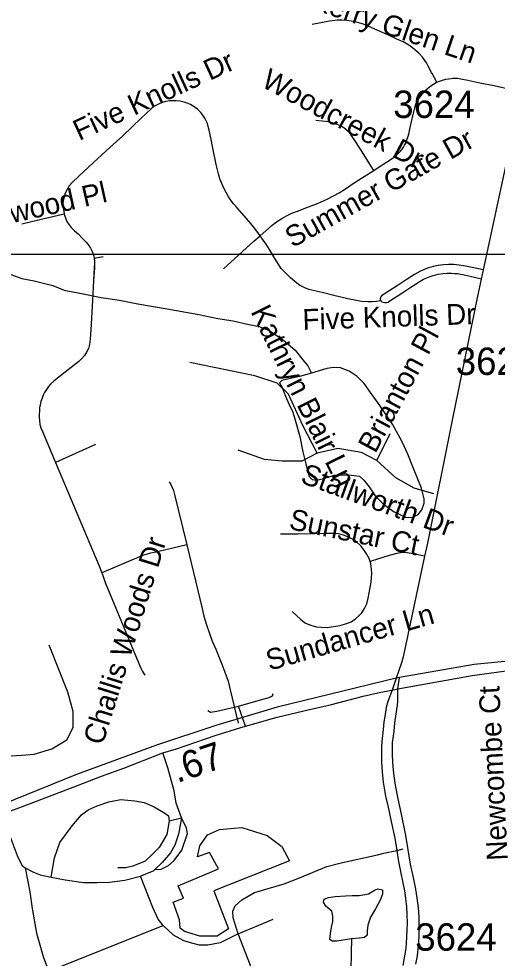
# Model space of a CAD drawing. Extents: x 1383679 to 1536984, y 460658 to 651027.
# Drawn here: x 1456286 to 1458472, y 490460 to 494749 of the extents above; entities that cross this region are included whole.
import ezdxf

# ---------------------------------------------------------------- set-up
doc = ezdxf.new("R2010")
doc.units = 0
for name, color, linetype in [('Exist Cultural Warehouse Building Footprint', 7, 'Continuous'), ('Exist Hydrographic Misc Water Feature', 7, 'Continuous'), ('Exist Road Non-System Type 51', 7, 'Continuous'), ('Exist Road Non-System Type 51 Label', 7, 'Continuous'), ('Exist Road Primary NC UnDivided 4 Lane Attributed', 7, 'Continuous'), ('Exist Road Secondary Mileage Hundredths English Label', 7, 'Continuous'), ('Exist Road Secondary Type 51 Attributed', 7, 'Continuous'), ('Exist Road Secondary Type 51 Divided Attributed', 7, 'Continuous'), ('Exist Road Secondary Type 51 Number Label', 7, 'Continuous'), ('Map Preparation Inset Cut Line', 7, 'Continuous')]:
    doc.layers.add(name, color=color, linetype=linetype)

msp = doc.modelspace()

# ---------------------------------------------------------------- linework, layer by layer
at = {"layer": 'Exist Cultural Warehouse Building Footprint'}
msp.add_lwpolyline([(1457522.6, 490904.7), (1457176.9, 490768.1), (1457244.1, 490594.2), (1457192.9, 490560), (1457112.9, 490560), (1457042.5, 490581.8), (1457023.3, 490597.3), (1457020.1, 490634.6), (1456991.3, 490715.3), (1457039.3, 490733.9), (1457013.7, 490789.8), (1457199.3, 490867.4), (1457157.7, 490941.9), (1457103.3, 490923.3), (1457112.9, 490973), (1457148.1, 491022.7), (1457202.5, 491047.5), (1457305, 491056.8), (1457420.2, 491019.6), (1457487.4, 490969.9), (1457522.6, 490904.7)], dxfattribs=at)
at = {"layer": 'Exist Hydrographic Misc Water Feature'}
for points in [[(1456250.5, 493580.7), (1456300.2, 493563.2), (1456356, 493552.3), (1456441.6, 493530.8), (1456493.3, 493510.1), (1456565, 493496.3), (1456662.7, 493476.3), (1456746.5, 493464.8), (1456830.3, 493447.5), (1456963.9, 493425.1), (1457109.4, 493398.4), (1457195.1, 493381.1), (1457265, 493369.9), (1457330.7, 493354.6), (1457384.6, 493343.6), (1457430.2, 493326.3), (1457469.8, 493300.1), (1457503.4, 493275.6), (1457548.7, 493236.1), (1457589.8, 493183.6), (1457607.4, 493163.5), (1457622.8, 493131.2)], [(1457622.8, 493131.2), (1457568.5, 493115.9), (1457514.3, 493103), (1457488.2, 493097.8), (1457478, 493087.4), (1457489.6, 493065.8), (1457502.8, 493029.4), (1457522.1, 492987.2), (1457537.5, 492952.4), (1457550.8, 492911.9), (1457569.6, 492841.8), (1457584.2, 492771.8), (1457597.3, 492717.3), (1457612.1, 492658.8), (1457625.9, 492644.6), (1457647.9, 492642.5), (1457684.1, 492651.6), (1457726.3, 492664.7), (1457766.3, 492666.3), (1457806.4, 492665.6), (1457842.4, 492660.7), (1457862, 492642.3), (1457887.4, 492612.2), (1457914.7, 492571.5), (1457952, 492533), (1458001.4, 492497.5), (1458053, 492472.7), (1458083, 492472.1), (1458111.3, 492486.3), (1458127.7, 492507.3), (1458138.2, 492537.4), (1458138.6, 492557.1), (1458125.5, 492605.8), (1458089.1, 492696), (1458064.3, 492760.5), (1458037.2, 492817.6), (1457992.8, 492898.1), (1457936.2, 492983), (1457893.3, 493042.1), (1457864.1, 493082.9), (1457832.7, 493115.5), (1457795.1, 493140.1), (1457755.2, 493154.8), (1457723.4, 493157.1), (1457693.2, 493152), (1457622.8, 493131.2)], [(1457805.8, 490548.4), (1457739.5, 490537.4), (1457717.5, 490537.9), (1457707.6, 490544.7), (1457710.1, 490572.5), (1457714.7, 490601.9), (1457721.2, 490628.1), (1457721.6, 490651.9), (1457716, 490674.2), (1457688.4, 490696.9), (1457678.8, 490715.1), (1457680.9, 490729), (1457701.1, 490736.8), (1457731.3, 490741.9), (1457779.3, 490745.1), (1457809.4, 490746.9), (1457841.4, 490746.3), (1457883.5, 490753.6), (1457913.9, 490772.7), (1457927.9, 490776.5), (1457947.9, 490772), (1457947.5, 490752.3), (1457937, 490724.6), (1457916.3, 490684.9), (1457893.6, 490646.8), (1457880.9, 490610.9), (1457878.4, 490585.5), (1457878.1, 490565), (1457865.9, 490553.8), (1457841.8, 490551.8), (1457805.8, 490548.4)], [(1457805.8, 490548.4), (1457804.6, 490484.4), (1457803, 490404.9), (1457803.1, 490294.9), (1457797.3, 490196.5), (1457790.2, 490132.7), (1457778.6, 490049.2), (1457769.1, 489964.9), (1457759.4, 489874.8), (1457750, 489797), (1457744.7, 489729), (1457727.4, 489653.9), (1457714.1, 489583.6), (1457700.5, 489497.7)]]:
    msp.add_lwpolyline(points, dxfattribs=at)
at = {"layer": 'Exist Road Non-System Type 51'}
for p, q in [((1456671.2, 493661.2), (1456630, 493654.9)), ((1456636.8, 492805.6), (1456453.4, 492723.6)), ((1457322, 491519.5), (1457290.6, 491611.1)), ((1456967.2, 491329.1), (1456944.2, 491397.6)), ((1456972.9, 491086.9), (1457028.8, 491101.4)), ((1457954.6, 490939.1), (1458013.1, 490952)), ((1458013.1, 490952), (1458043, 490958.5)), ((1457288.8, 490571.9), (1457448.8, 490638.7)), ((1456423.9, 490401), (1456946.1, 490609.5))]:
    msp.add_line(p, q, dxfattribs=at)
for points in [[(1458196.3, 494458.5), (1458175.1, 494498.2), (1458172, 494504), (1458156.9, 494531.7), (1458148.6, 494547), (1458130.2, 494573.5), (1458113.7, 494591.6), (1458096.2, 494607.6), (1458077.1, 494622.7), (1458061.1, 494632.8), (1458042.6, 494643.7), (1458013.8, 494656.3), (1457972.2, 494675), (1457922.8, 494696.8), (1457884.8, 494713.8), (1457860.4, 494723.7), (1457845, 494728.9), (1457824.7, 494734.5), (1457804.6, 494738), (1457784.3, 494740.4), (1457764.2, 494741.8), (1457741.7, 494741.8), (1457717.5, 494739.7), (1457705.7, 494737.9), (1457626.8, 494722.3)], [(1457908.4, 494056.6), (1457928, 494069.2), (1457966.7, 494094.1), (1457991.9, 494110.7), (1458012.4, 494126.7), (1458023.1, 494136.8), (1458030.8, 494144.8), (1458037.7, 494154.1), (1458043.7, 494162.7), (1458049, 494171.9), (1458053.8, 494181.1), (1458058, 494191.9), (1458062.5, 494204), (1458067.4, 494221.3), (1458074.7, 494252.9), (1458083.5, 494292.1), (1458090.7, 494323.7), (1458094.8, 494341.4), (1458100.4, 494360.2), (1458112.2, 494381.8), (1458130.3, 494405.6), (1458141.1, 494419.6), (1458153.4, 494430.7), (1458168, 494441.8), (1458180.8, 494450.5), (1458193.5, 494457.4), (1458196.3, 494458.5)], [(1458196.3, 494458.5), (1458208, 494463.3), (1458222.3, 494469), (1458236.6, 494472.5), (1458250, 494474.6), (1458261.1, 494476.1), (1458271.2, 494477.1), (1458281.7, 494477.5), (1458290.7, 494476.9), (1458305.3, 494474.9), (1458337.2, 494468.2), (1458391.8, 494456.7), (1458458.3, 494443.6), (1458583, 494415.1)], [(1457388.8, 493757.9), (1457374, 493779), (1457352.6, 493805.9), (1457337.3, 493824.1), (1457282.6, 493886.6), (1457266.8, 493904.4), (1457255.5, 493919.9), (1457244.3, 493936.1), (1457233.1, 493955.7), (1457222.3, 493975.9), (1457213.2, 493996.7), (1457204.8, 494017.7), (1457198.1, 494040.7), (1457188.1, 494083.7), (1457172.6, 494158.2), (1457162.9, 494205.3), (1457155.6, 494240.3), (1457152, 494256.8), (1457148.1, 494270.4), (1457142.8, 494282.7), (1457136.1, 494295.3), (1457127.7, 494308.4), (1457118, 494320.5), (1457102.3, 494335.4), (1457087.5, 494347.2), (1457070.9, 494357.2), (1457055.7, 494364.1), (1457041.9, 494368.6), (1457023.3, 494372.8), (1457004.5, 494374.8), (1456987.5, 494374.6), (1456974.1, 494373.8), (1456958.7, 494370.9), (1456943.3, 494366.2), (1456931, 494361.3), (1456918.7, 494356.1), (1456905.9, 494349.3), (1456891.4, 494337), (1456846, 494294.8), (1456804, 494254.9), (1456761.4, 494215), (1456704.3, 494162.3), (1456606, 494072.2), (1456559.1, 494028.9), (1456530.8, 494002.7), (1456516.8, 493985.5), (1456506.8, 493970), (1456498.3, 493952.6), (1456491.5, 493929.7), (1456488.9, 493917.8), (1456487.5, 493903.9), (1456489, 493886), (1456491.6, 493869.1), (1456494.2, 493858.1)], [(1457908.4, 494056.6), (1457843.9, 494157.5), (1457820.9, 494193.7), (1457802.8, 494220.8), (1457789.7, 494235.3), (1457770.9, 494250.1), (1457755.3, 494259.7), (1457740.8, 494266), (1457724.6, 494271.8), (1457713.6, 494275.2), (1457700.6, 494277.7), (1457643.3, 494284)], [(1457388.8, 493757.9), (1457440.4, 493803.3), (1457443.8, 493806.1), (1457463.1, 493821.2), (1457487.4, 493836.4), (1457512.1, 493850.2), (1457534.3, 493861.1), (1457559.4, 493871.1), (1457602.3, 493887.4), (1457653.2, 493907.2), (1457695.2, 493925.6), (1457724.5, 493940), (1457749.5, 493954.5), (1457778.3, 493972.7), (1457809.7, 493993.8), (1457840.4, 494013), (1457864.1, 494028.3), (1457908.4, 494056.6)], [(1456299.7, 493812.6), (1456381.7, 493831.7), (1456494.2, 493858.1)], [(1456494.2, 493858.1), (1456495.5, 493852.8), (1456500.4, 493835), (1456506.5, 493820.1), (1456515.6, 493808.2), (1456526.1, 493796.1), (1456540.6, 493780.8), (1456558.6, 493765.6), (1456577.9, 493746.2), (1456594.4, 493728.6), (1456605.8, 493713.3), (1456613.8, 493701), (1456621.4, 493686.2), (1456628.4, 493666.8), (1456629.8, 493656.8), (1456630, 493654.8), (1456631.4, 493643.4), (1456631.9, 493631.8), (1456631.2, 493611.2), (1456628.1, 493553.5), (1456622.6, 493462.5), (1456615, 493328.1), (1456612.4, 493286), (1456608.9, 493261.5), (1456604.1, 493243.4), (1456596.1, 493226.8), (1456585.9, 493211.8), (1456573.1, 493196.7), (1456560.4, 493184.7), (1456462.4, 493107.3), (1456446.1, 493094.6), (1456431.4, 493081.3), (1456421.6, 493069.3), (1456412.1, 493056.1), (1456403.9, 493042.9), (1456397.9, 493030.1), (1456392.6, 493016.9), (1456386.6, 493001.8), (1456383.1, 492985.7), (1456381.4, 492972.8), (1456380.1, 492959.2), (1456379.8, 492944.2), (1456379.8, 492929.5), (1456380.6, 492914.8), (1456382.9, 492897.1), (1456387.4, 492880.8), (1456393.8, 492864.7), (1456453.4, 492723.6)], [(1456494.2, 493858.1), (1456495.5, 493852.8), (1456500.4, 493835), (1456506.5, 493820.1), (1456515.6, 493808.2), (1456526.1, 493796.1), (1456540.6, 493780.8), (1456558.6, 493765.6), (1456577.8, 493746.2), (1456594.4, 493728.5), (1456605.7, 493713.3), (1456613.8, 493701), (1456621.3, 493686.2), (1456628.4, 493666.8), (1456629.8, 493656.8), (1456630, 493654.9)], [(1457222.1, 493607.8), (1457360.2, 493732.8), (1457388.8, 493757.9)], [(1457939.9, 493461.7), (1457920, 493457.3), (1457901, 493456.1), (1457880.5, 493456.3), (1457852.1, 493458.5), (1457829.2, 493462.9), (1457788.9, 493469.6), (1457726.1, 493485.8), (1457672.9, 493498.3), (1457631.7, 493507.8), (1457612, 493513.3), (1457593.6, 493519.7), (1457580.9, 493525.8), (1457568.7, 493532.7), (1457555.8, 493542.1), (1457527.6, 493566), (1457503.8, 493589.9), (1457485.6, 493608.8), (1457474.6, 493625.3), (1457456.4, 493654.7), (1457431.1, 493694.9), (1457416.2, 493719), (1457404.4, 493735.7), (1457388.8, 493757.9)], [(1456630, 493654.9), (1456631.4, 493643.4), (1456631.9, 493631.8), (1456631.3, 493611.1), (1456628.1, 493553.5), (1456622.6, 493462.5), (1456615, 493328.1)], [(1458408.1, 493602.9), (1458356.8, 493613), (1458327.7, 493619.2), (1458297.8, 493624.1), (1458274.3, 493626.3), (1458249.3, 493626.5), (1458227, 493625.5), (1458202.8, 493622.1), (1458179.8, 493617.1), (1458157.3, 493610.9), (1458137.9, 493603.8), (1458118.8, 493595.5), (1458094.7, 493581.9), (1458055.2, 493556.9), (1458019.1, 493533.2), (1457959.9, 493495.1), (1457943.9, 493483.6), (1457940.1, 493479.9), (1457937.2, 493472.6), (1457937.6, 493465), (1457939.9, 493461.7)], [(1457939.9, 493461.7), (1457941.4, 493459.6), (1457945.3, 493456.9), (1457951.1, 493454.6), (1457958.6, 493453.8), (1457966.6, 493454), (1457973.3, 493455.6), (1457981.8, 493461.1), (1458041.1, 493499.3), (1458077.3, 493522.9), (1458106.3, 493542.4), (1458120, 493551.1), (1458134.7, 493559.6), (1458150.6, 493566.6), (1458165.7, 493572.2), (1458178.8, 493576.6), (1458192, 493580.3), (1458202, 493582.6), (1458225, 493585.7), (1458243.6, 493586.9), (1458262.7, 493586.9), (1458276.7, 493586.5), (1458290.8, 493585.3), (1458320.2, 493579.4), (1458348.4, 493573.4), (1458399.4, 493561.8)], [(1457648.8, 492765.2), (1457583.4, 492892.5), (1457517.9, 493034.4), (1457467.1, 493085.3), (1457365.3, 493118.1), (1457067.2, 493179.9)], [(1457921.4, 492732.4), (1457983.2, 492856.1)], [(1457648.8, 492765.2), (1457579.7, 492728.8), (1457488.9, 492728.8), (1457408.9, 492736.1), (1457289, 492779.7)], [(1457921.4, 492732.4), (1457852.4, 492768.8), (1457743.3, 492787), (1457648.8, 492765.2)], [(1458183.1, 492579.6), (1458092.2, 492605.1), (1458008.6, 492652.4), (1457921.4, 492732.4)], [(1456453.4, 492723.6), (1456651.5, 492254.1), (1456665.1, 492219.5)], [(1456973, 492634.3), (1456980.8, 492621.8), (1456987, 492608.8), (1456992.8, 492595.3), (1456998.1, 492577.1), (1457053.4, 492346.9)], [(1457891.5, 492270.8), (1457886.9, 492284.9), (1457875, 492306), (1457863.1, 492324.6), (1457848.8, 492341.8), (1457830.2, 492359.3), (1457810.6, 492372.9), (1457789.5, 492383.7), (1457769.5, 492391), (1457748.5, 492396.7), (1457731.8, 492398.8), (1457686.3, 492398.8), (1457560.9, 492396.4), (1457482.3, 492396.2)], [(1457053.4, 492346.9), (1456925.6, 492317.3), (1456905.1, 492312.7), (1456887.9, 492308.5), (1456872.6, 492304.3), (1456856.2, 492299.2), (1456838.1, 492292.2), (1456665.1, 492219.5)], [(1457053.4, 492346.9), (1457123.2, 492055.7), (1457131.9, 492021.5), (1457143.9, 491982.5), (1457156.9, 491943), (1457169.9, 491907.9), (1457185.9, 491870.8), (1457198.4, 491840), (1457213.2, 491802), (1457227.8, 491766.3), (1457242.1, 491724), (1457252.2, 491684.5), (1457288.1, 491532.9)], [(1458139.2, 492294.8), (1458095.5, 492304.2), (1458060.8, 492311), (1458039.7, 492311.7), (1458013.8, 492308.2), (1457978.9, 492299.1), (1457929.9, 492283.6), (1457891.5, 492270.8)], [(1457535.4, 492043.3), (1457573.1, 492007.4), (1457584.6, 491998.2), (1457596.7, 491990.1), (1457620.3, 491979.8), (1457644.8, 491973.2), (1457668, 491970.5), (1457695.3, 491970.1), (1457722.8, 491973.7), (1457754.5, 491979.4), (1457784, 491988), (1457804.5, 491995.6), (1457824.9, 492009.2), (1457841.5, 492024.1), (1457853.4, 492036.9), (1457865.8, 492056.9), (1457875.6, 492077.9), (1457882.2, 492103.6), (1457895.6, 492176.1), (1457898.3, 492199), (1457899.4, 492214.6), (1457898.3, 492235.6), (1457894.8, 492260.5), (1457891.5, 492270.8)], [(1456665.1, 492219.5), (1456666.6, 492216), (1456680.9, 492175.7), (1456834.4, 491804.8), (1456843.4, 491784.1), (1456851.2, 491768.2), (1456861.9, 491752.1)], [(1456153.3, 491378.4), (1456300.1, 491387.6), (1456356.7, 491391.6), (1456437.6, 491415.9), (1456506.4, 491456.4), (1456534.7, 491513.1), (1456534.7, 491586), (1456510.4, 491675.1), (1456425.5, 491889.7)], [(1457290.6, 491611.1), (1457389.8, 491639.8), (1457429.8, 491650.7), (1457445.8, 491658.4), (1457448.4, 491669.1)], [(1457150.4, 491590.5), (1457162.5, 491583.9), (1457191.3, 491587), (1457290.6, 491611.1)], [(1457028.8, 491101.4), (1457005.1, 491168.2), (1456996.5, 491224.4), (1456967.2, 491329.1)], [(1456433.6, 490830.4), (1456448.7, 490918), (1456474.4, 490988.9), (1456530.3, 491063.9), (1456573.3, 491114), (1456603.4, 491136.9), (1456644.2, 491155.6), (1456697.9, 491174.4), (1456751.6, 491184.8), (1456816.1, 491178.6), (1456859, 491170.2), (1456904.2, 491151.5), (1456953.6, 491122.3), (1456970.8, 491109.8), (1456972.9, 491086.9)], [(1457028.8, 491101.4), (1457015.9, 491026.4), (1456998.7, 490976.4), (1456979.4, 490940.9), (1456940.7, 490897.1), (1456907.4, 490864.9)], [(1456907.4, 490864.9), (1456936.4, 490865.9), (1456970.8, 490882.6), (1456996.5, 490905.5), (1457030.9, 490953.4), (1457056.7, 491028.5), (1457052.4, 491053.5), (1457028.8, 491101.4)], [(1456972.9, 491086.9), (1456962.2, 491024.3), (1456927.8, 490965.9), (1456897.7, 490934.7), (1456863.3, 490903.4), (1456807.5, 490880.5), (1456775.2, 490872.1), (1456738.7, 490872.1)], [(1456232.5, 491050.4), (1456278.9, 490928.4), (1456300.4, 490884.6), (1456315.4, 490872.1)], [(1457288.8, 490571.9), (1457266.2, 490644.9), (1457264, 490674.1), (1457274.8, 490699.1), (1457304.9, 490726.2), (1457362.9, 490759.6), (1457498.2, 490799.2), (1457569.2, 490826.3), (1457693.8, 490878.4), (1457759.3, 490895.1), (1457924.7, 490932.6), (1457954.6, 490939.1)], [(1456315.4, 490872.1), (1456336.9, 490763.7), (1456347.7, 490686.6), (1456367, 490574), (1456397.1, 490467.7), (1456408.9, 490438.5), (1456423.9, 490401)], [(1456315.4, 490872.1), (1456354.1, 490853.4), (1456384.2, 490840.9), (1456433.6, 490830.4)], [(1456907.4, 490864.9), (1456899.9, 490857.5), (1456842.9, 490834.6)], [(1456433.6, 490830.4), (1456498.1, 490817.9), (1456581.9, 490805.4), (1456642, 490805.4), (1456700, 490807.5), (1456770.9, 490815.8), (1456842.9, 490834.6)], [(1456946.1, 490609.5), (1456922.4, 490638.7), (1456898.8, 490690.8), (1456842.9, 490834.6)], [(1457288.8, 490571.9), (1457206, 490530.3), (1457150.2, 490519.8), (1457111.5, 490519.8), (1457077.1, 490528.2), (1457040.6, 490538.6), (1456993.3, 490565.7), (1456946.1, 490609.5)], [(1457446.7, 490109.2), (1457439.2, 490167.5), (1457422, 490246.7), (1457366.1, 490371.8), (1457288.8, 490571.9)]]:
    msp.add_lwpolyline(points, dxfattribs=at)
at = {"layer": 'Exist Road Primary NC UnDivided 4 Lane Attributed'}
for points in [[(1458018.6, 491689), (1458357.7, 491750.8), (1458846.7, 491817)], [(1458567.8, 491820.5), (1458366.3, 491800.8), (1458025.5, 491740.7)], [(1458025.5, 491740.7), (1458010.6, 491737.8)], [(1458010.6, 491737.8), (1457466.1, 491606.6), (1457186.9, 491522.7), (1456915, 491432.5), (1456549.9, 491298.1), (1455703.3, 490955.9), (1455337.3, 490815), (1455149.2, 490750.1), (1454667.8, 490558.5)], [(1454679.7, 490514.3), (1454808.7, 490569), (1454910.9, 490608.7), (1455093.9, 490677.7), (1455253.5, 490741.1), (1455373.1, 490781.8), (1455504, 490833.9), (1455859.8, 490975.7), (1455989.6, 491027.8), (1456204.8, 491116.2), (1456303.5, 491151.8), (1456554, 491249), (1456663.4, 491290.6), (1456765.7, 491327.3), (1456944.2, 491397.6), (1457006, 491416.1), (1457183.9, 491476.6), (1457300.4, 491513.3), (1457467.1, 491560.9), (1457588.8, 491588.7), (1457715.5, 491617.5), (1457859.3, 491656.6), (1457939.5, 491674.8), (1457992.6, 491684.3)], [(1457992.6, 491684.3), (1458018.6, 491689)]]:
    msp.add_lwpolyline(points, dxfattribs=at)
at = {"layer": 'Exist Road Secondary Type 51 Attributed'}
msp.add_lwpolyline([(1459140.7, 497066), (1458910.2, 495967), (1458843.2, 495637.4), (1458763.3, 495261.4), (1458662.9, 494791.1), (1458496.1, 494011.2), (1458382.4, 493482.1), (1458265.8, 492916.4), (1458152.8, 492354.9), (1458139.2, 492294.8), (1458041.8, 491836.3), (1458034.4, 491808.6), (1458010.6, 491737.8)], dxfattribs=at)
at = {"layer": 'Exist Road Secondary Type 51 Divided Attributed'}
for points in [[(1458018.6, 491689), (1458025.5, 491740.7)], [(1458010.6, 491737.8), (1457992.6, 491684.3)], [(1457992.6, 491684.3), (1457971.5, 491631.8), (1457964.6, 491604.7), (1457958.8, 491562.7), (1457954.6, 491538.7), (1457950.5, 491504.7), (1457946.1, 491462.9), (1457943.7, 491427.4), (1457942.6, 491390.8), (1457943.5, 491355.5), (1457946.5, 491310.1), (1457951.6, 491263), (1457962.2, 491199.9), (1457973.8, 491149.2), (1457987.7, 491084.2), (1458004.2, 491008.6), (1458013.1, 490952), (1458021, 490901.9), (1458030, 490856.1), (1458040.8, 490803.5), (1458048.2, 490766.9), (1458053, 490732.7), (1458056.9, 490695.9), (1458059.6, 490658.6), (1458060.2, 490621.6), (1458059.6, 490587.4), (1458058, 490558.7), (1458055.7, 490526.3), (1458052.8, 490495), (1458047.5, 490461.2), (1458041.2, 490427)], [(1458100.3, 490432.1), (1458107.3, 490471), (1458113, 490517.5), (1458115.3, 490557.8), (1458116.1, 490600.1), (1458114.8, 490648.1), (1458112, 490689.7), (1458106.9, 490735.5), (1458099.7, 490775.6), (1458089.2, 490828), (1458076.3, 490888.5), (1458053.9, 491020.7), (1458033.9, 491117.3), (1458019.3, 491187.6), (1458007, 491250.5), (1458000, 491302.7), (1457995.2, 491353.5), (1457993.4, 491393.6), (1457993.9, 491444), (1458001.3, 491495.5), (1458002.2, 491517.4), (1458005.7, 491544.7), (1458016.4, 491614.9), (1458017.2, 491632.6), (1458018.6, 491689)]]:
    msp.add_lwpolyline(points, dxfattribs=at)
at = {"layer": 'Map Preparation Inset Cut Line'}
for points in [[(1446195.4, 477316), (1383679.3, 477316), (1383679.3, 520758.2), (1458567.8, 520758.2), (1458567.8, 493672.2), (1446195.4, 493672.2), (1446195.4, 477316)], [(1446195.4, 477316), (1480703, 477316), (1498974.3, 494868.2), (1521133.6, 516155.5), (1521133.6, 520758.2), (1458567.8, 520758.2), (1458567.8, 493672.2), (1446195.4, 493672.2), (1446195.4, 477316)]]:
    msp.add_lwpolyline(points, dxfattribs=at)

# ---------------------------------------------------------------- texts
at = {"layer": 'Exist Road Non-System Type 51 Label'}
for s, rotation, p in [('Kerry Glen Ln', 341.1121, (1457615.9, 494796.6)), ('Five Knolls Dr', 24.7432, (1456562.2, 494190.2)), ('Woodcreek Dr', 331.8692, (1457388.9, 494441.9)), ('Summer Gate Dr', 29.1858, (1457536.9, 493700.9)), ('Whisperwood Pl', 12.7087, (1455800.5, 493712.1)), ('Kathryn Blair Ln', 296.3356, (1457343.6, 493412)), ('Five Knolls Dr', 1.9512, (1457583.9, 493328.1)), ('Brianton Pl', 61.7101, (1457914.9, 492760.7)), ('Stallworth Dr', 339.9734, (1457568.4, 492632.1)), ('Sunstar Ct', 348.3438, (1457516.1, 492420)), ('Challis Woods Dr', 72.6811, (1456669.2, 491428)), ('Sundancer Ln', 16.0371, (1457431.4, 491771.8)), ('Newcombe Ct', 92.7635, (1458520, 490907.6))]:
    msp.add_text(s, height=95, rotation=rotation, dxfattribs=at).set_placement(p)
at = {"layer": 'Exist Road Secondary Mileage Hundredths English Label'}
msp.add_text('.67', height=125, rotation=18.4299, dxfattribs=at).set_placement((1457009.3, 491259.4))
at = {"layer": 'Exist Road Secondary Type 51 Number Label'}
for p in [(1457996.8, 494295.9), (1458282.7, 493122.7), (1458097.5, 490494.3)]:
    msp.add_text('3624', height=125, dxfattribs=at).set_placement(p)

doc.saveas('drawing.dxf')
